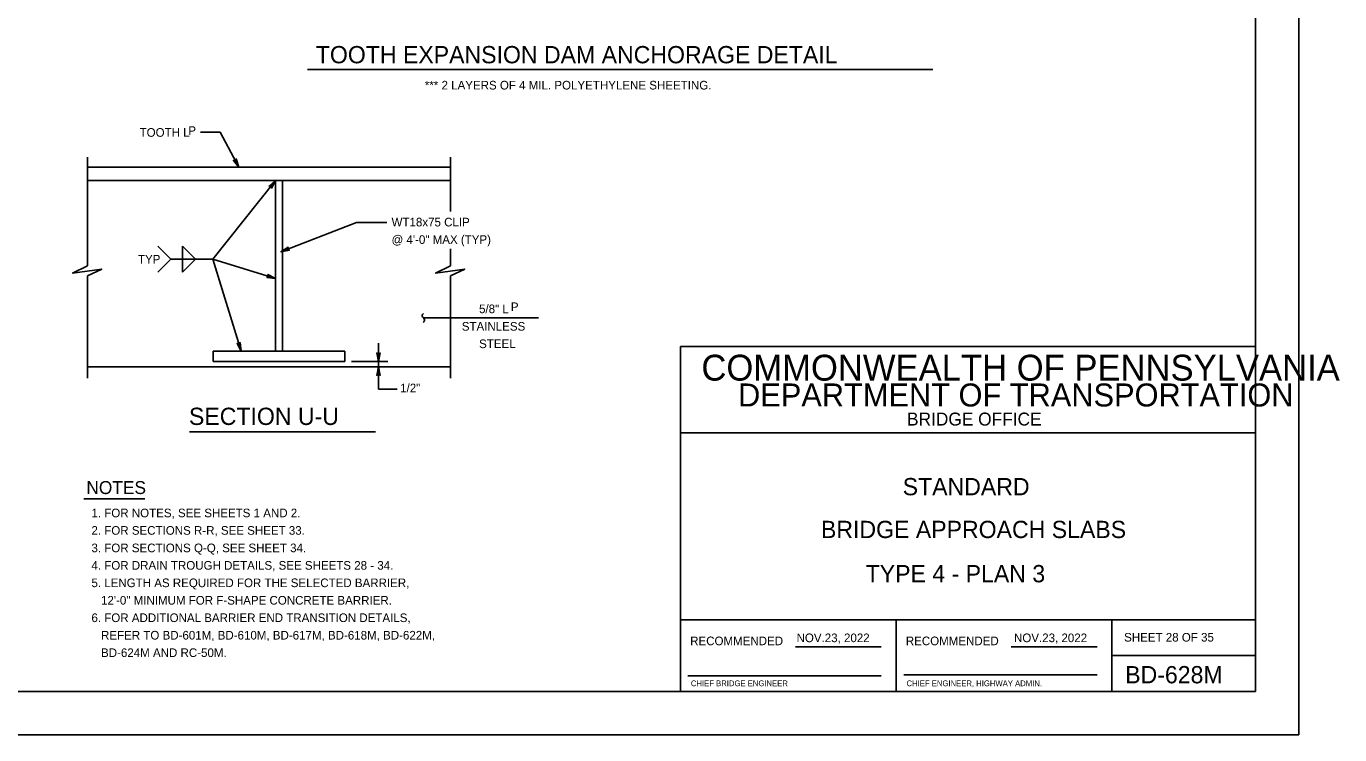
# Model space of a CAD drawing. Extents: x 636530 to 644067, y 294168 to 299122.
# Drawn here: x 641928.2 to 642385, y 295356.5 to 295602.8 of the extents above; entities that cross this region are included whole.
import ezdxf

# ---------------------------------------------------------------- set-up
doc = ezdxf.new("R2010")
doc.units = 0
for name, color, linetype in [('1', 7, 'Continuous'), ('DATES', 7, 'Continuous'), ('PLT-BNDY', 7, 'Continuous'), ('SIGNATORY TITLES', 7, 'Continuous')]:
    doc.layers.add(name, color=color, linetype=linetype)

msp = doc.modelspace()

# ---------------------------------------------------------------- linework, layer by layer
at = {"layer": '1'}
for p, q in [((642355.78, 295371.48), (642355.78, 295935.48)), ((642026.07, 295587.74), (642243.49, 295587.74)), ((641988.8, 295566.04), (641995.67, 295566.04)), ((642002.19, 295553.77), (641995.67, 295566.04)), ((641949.5, 295557.34), (641949.5, 295519.53)), ((642075.76, 295557.34), (642075.76, 295538.37)), ((642075.76, 295553.77), (641949.5, 295553.77)), ((642075.76, 295549.21), (641949.5, 295549.21)), ((641993.17, 295521.83), (642014.96, 295549.21)), ((642043.14, 295534.63), (642016.79, 295524.39)), ((642043.14, 295534.63), (642053.61, 295534.63)), ((641978.57, 295521.83), (641974, 295526.4)), ((641982.53, 295517.25), (641982.53, 295526.4)), ((641987.11, 295521.83), (641982.53, 295526.4)), ((642075.76, 295525.37), (642075.76, 295519.53)), ((641978.57, 295521.83), (641974, 295517.25)), ((641993.17, 295521.83), (641978.57, 295521.83)), ((641987.11, 295521.83), (641982.53, 295517.25)), ((641993.17, 295521.83), (642014.96, 295515.09)), ((641993.17, 295521.83), (642002.95, 295489.82)), ((641949.5, 295516.01), (641949.5, 295480.43)), ((642075.76, 295516.01), (642075.76, 295480.43)), ((642106.36, 295501.42), (642066.35, 295501.42)), ((642050.71, 295476.67), (642050.71, 295492.65)), ((642355.78, 295491.48), (642155.78, 295491.48)), ((642155.78, 295491.48), (642155.78, 295371.48)), ((642355.78, 295371.48), (642355.78, 295491.48)), ((642053.98, 295486.25), (642041.32, 295486.25)), ((641949.5, 295484.34), (642075.76, 295484.34)), ((642057.25, 295476.67), (642050.71, 295476.67)), ((641985.02, 295461.77), (642049.74, 295461.77)), ((642355.78, 295461.48), (642155.78, 295461.48)), ((641948.26, 295438.54), (641969.5, 295438.54)), ((642355.78, 295396.48), (642155.78, 295396.48)), ((642230.79, 295371.47), (642230.79, 295396.48)), ((642305.78, 295396.48), (642305.78, 295371.48)), ((642195.75, 295386.98), (642225.51, 295386.98)), ((642270.75, 295386.98), (642300.65, 295386.98)), ((642305.78, 295383.98), (642355.78, 295383.98)), ((642158.28, 295376.98), (642225.51, 295376.98)), ((642233.41, 295377.35), (642300.65, 295377.35)), ((641569.78, 295371.48), (642355.78, 295371.48)), ((642155.78, 295371.48), (642355.78, 295371.48))]:
    msp.add_line(p, q, dxfattribs=at)
for points in [[(642002.19, 295553.77), (642001.28, 295556.66), (642001.26, 295556.52), (642001.25, 295556.38), (642001.19, 295556.29), (642001.13, 295556.19), (642001.05, 295556.12), (642000.97, 295556.06), (642000.87, 295556.03), (642000.77, 295556), (642000.66, 295556), (642000.54, 295556.01), (642000.42, 295556.07), (642000.29, 295556.14), (642002.19, 295553.77), (642000.42, 295556.07), (642000.54, 295556.01), (642002.19, 295553.77), (642000.66, 295556), (642000.77, 295556), (642002.19, 295553.77), (642000.87, 295556.03), (642000.97, 295556.06), (642002.19, 295553.77), (642001.05, 295556.12), (642001.13, 295556.19), (642002.19, 295553.77), (642001.19, 295556.29), (642001.25, 295556.38), (642002.19, 295553.77), (642001.26, 295556.52)], [(642014.96, 295549.21), (642013.54, 295546.53), (642013.56, 295546.81), (642013.47, 295547.02), (642013.34, 295547.17), (642013.16, 295547.27), (642012.93, 295547.3), (642012.66, 295547.22), (642014.96, 295549.21), (642012.93, 295547.3), (642013.16, 295547.27), (642014.96, 295549.21), (642013.34, 295547.17), (642013.47, 295547.02), (642014.96, 295549.21), (642013.56, 295546.81)], [(642016.79, 295524.39), (642019.37, 295525.99), (642019.29, 295525.88), (642019.21, 295525.76), (642019.19, 295525.65), (642019.17, 295525.53), (642019.19, 295525.43), (642019.21, 295525.33), (642019.27, 295525.25), (642019.32, 295525.16), (642019.41, 295525.09), (642019.5, 295525.02), (642019.64, 295524.98), (642019.77, 295524.95), (642016.79, 295524.39), (642019.64, 295524.98), (642019.5, 295525.02), (642016.79, 295524.39), (642019.41, 295525.09), (642019.32, 295525.16), (642016.79, 295524.39), (642019.27, 295525.25), (642019.21, 295525.33), (642016.79, 295524.39), (642019.19, 295525.43), (642019.17, 295525.53), (642016.79, 295524.39), (642019.19, 295525.65), (642019.21, 295525.76), (642016.79, 295524.39), (642019.29, 295525.88)], [(641949.5, 295519.53), (641944.32, 295516.99), (641954.47, 295518.37), (641949.5, 295516.01)], [(642075.76, 295519.53), (642070.57, 295516.99), (642080.72, 295518.37), (642075.76, 295516.01)], [(642014.96, 295515.09), (642011.94, 295515.44), (642012.21, 295515.52), (642012.38, 295515.68), (642012.47, 295515.86), (642012.5, 295516.06), (642012.44, 295516.29), (642012.27, 295516.51), (642014.96, 295515.09), (642012.44, 295516.29), (642012.5, 295516.06), (642014.96, 295515.09), (642012.47, 295515.86), (642012.38, 295515.68), (642014.96, 295515.09), (642012.21, 295515.52)], [(642002.95, 295489.82), (642001.54, 295492.51), (642001.76, 295492.34), (642001.99, 295492.28), (642002.19, 295492.31), (642002.37, 295492.4), (642002.53, 295492.57), (642002.61, 295492.84), (642002.95, 295489.82), (642002.53, 295492.57), (642002.37, 295492.4), (642002.95, 295489.82), (642002.19, 295492.31), (642001.99, 295492.28), (642002.95, 295489.82), (642001.76, 295492.34)], [(642050.71, 295486.27), (642050.15, 295489.25), (642050.23, 295489.13), (642050.31, 295489.02), (642050.41, 295488.96), (642050.51, 295488.9), (642050.61, 295488.88), (642050.71, 295488.87), (642050.81, 295488.88), (642050.91, 295488.9), (642051.01, 295488.96), (642051.11, 295489.02), (642051.19, 295489.13), (642051.27, 295489.25), (642050.71, 295486.27), (642051.19, 295489.13), (642051.11, 295489.02), (642050.71, 295486.27), (642051.01, 295488.96), (642050.91, 295488.9), (642050.71, 295486.27), (642050.81, 295488.88), (642050.71, 295488.87), (642050.71, 295486.27), (642050.61, 295488.88), (642050.51, 295488.9), (642050.71, 295486.27), (642050.41, 295488.96), (642050.31, 295489.02), (642050.71, 295486.27), (642050.23, 295489.13)], [(642050.71, 295484.36), (642051.27, 295481.38), (642051.19, 295481.49), (642051.11, 295481.61), (642051.01, 295481.67), (642050.91, 295481.73), (642050.81, 295481.74), (642050.71, 295481.76), (642050.61, 295481.74), (642050.51, 295481.73), (642050.41, 295481.67), (642050.31, 295481.61), (642050.23, 295481.49), (642050.15, 295481.38), (642050.71, 295484.36), (642050.23, 295481.49), (642050.31, 295481.61), (642050.71, 295484.36), (642050.41, 295481.67), (642050.51, 295481.73), (642050.71, 295484.36), (642050.61, 295481.74), (642050.71, 295481.76), (642050.71, 295484.36), (642050.81, 295481.74), (642050.91, 295481.73), (642050.71, 295484.36), (642051.01, 295481.67), (642051.11, 295481.61), (642050.71, 295484.36), (642051.19, 295481.49)]]:
    msp.add_lwpolyline(points, dxfattribs=at)
for points in [[(642014.96, 295489.82), (642014.96, 295549.21), (642017.34, 295549.21), (642017.34, 295489.82)], [(641993.29, 295489.82), (642039.01, 295489.82), (642039.01, 295486.25), (641993.29, 295486.25)]]:
    msp.add_lwpolyline(points, close=True, dxfattribs=at)
msp.add_spline([(642066.31, 295499.86), (642066.78, 295500.72), (642065.91, 295502.12), (642066.33, 295502.97)], degree=3, dxfattribs=at)
at = {"layer": 'PLT-BNDY'}
msp.add_lwpolyline([(641529.78, 295950.48), (642370.78, 295950.48), (642370.78, 295356.48), (641529.78, 295356.48)], close=True, dxfattribs=at)

# ---------------------------------------------------------------- texts
at = {"layer": '1'}
for s, height, p in [('TOOTH EXPANSION DAM ANCHORAGE DETAIL', 6, (642028.93, 295589.93)), ('*** 2 LAYERS OF 4 MIL. POLYETHYLENE SHEETING.', 3, (642066.86, 295580.82)), ('P', 3, (641984.6, 295565.03)), ('TOOTH L', 3, (641967.65, 295564.38)), ('WT18x75 CLIP', 3, (642055.28, 295533.21)), ('@ 4\'-0" MAX (TYP)', 3, (642055.28, 295527.14)), ('5/8" L', 3, (642085.7, 295503.05)), ('P', 3, (642096.77, 295503.76)), ('STAINLESS', 3, (642079.7, 295496.97)), ('STEEL', 3, (642085.72, 295490.9)), ('1/2"', 3, (642058.27, 295475.53)), ('BRIDGE OFFICE', 4.5, (642234.53, 295463.98)), ('4. FOR DRAIN TROUGH DETAILS, SEE SHEETS 28 - 34.', 3, (641950.9, 295413.86)), ('5. LENGTH AS REQUIRED FOR THE SELECTED BARRIER,', 3, (641950.9, 295407.79)), ('   12\'-0" MINIMUM FOR F-SHAPE CONCRETE BARRIER.', 3, (641950.9, 295401.72)), ('6. FOR ADDITIONAL BARRIER END TRANSITION DETAILS, ', 3, (641950.9, 295395.65)), ('   REFER TO BD-601M, BD-610M, BD-617M, BD-618M, BD-622M, ', 3, (641950.9, 295389.57)), ('SHEET 28 OF 35', 3, (642310.04, 295388.86)), ('   BD-624M AND RC-50M.', 3, (641950.9, 295383.5))]:
    msp.add_text(s, height=height, dxfattribs=at).set_placement(p)
for s, height, p in [('TYP', 3, (641967.09, 295520.3)), ('COMMONWEALTH OF PENNSYLVANIA', 9, (642163.03, 295479.6)), ('DEPARTMENT OF TRANSPORTATION', 8.0002, (642175.78, 295470.6)), ('SECTION U-U', 6, (641984.82, 295464.18)), ('NOTES', 4.5, (641949.15, 295440.16)), ('STANDARD', 6, (642233.03, 295439.73)), ('1. FOR NOTES, SEE SHEETS 1 AND 2.', 3, (641950.9, 295432.08)), ('BRIDGE APPROACH SLABS', 6.0001, (642204.61, 295424.85)), ('2. FOR SECTIONS R-R, SEE SHEET 33.', 3, (641950.9, 295426.01)), ('3. FOR SECTIONS Q-Q, SEE SHEET 34.', 3, (641950.9, 295419.93)), ('TYPE 4 - PLAN 3', 6.0001, (642220.15, 295409.48)), ('RECOMMENDED', 3.0002, (642159.12, 295387.6)), ('RECOMMENDED', 3.0002, (642234.12, 295387.6)), ('BD-628M', 6, (642310.41, 295374.35))]:
    msp.add_text(s, height=height, rotation=360, dxfattribs=at).set_placement(p)
at = {"layer": 'DATES'}
for p in [(642196.12, 295388.66), (642271.74, 295388.66)]:
    msp.add_text('NOV.23, 2022', height=3, dxfattribs=at).set_placement(p)
at = {"layer": 'SIGNATORY TITLES'}
for s, p in [('CHIEF BRIDGE ENGINEER', (642159.37, 295373.35)), ('CHIEF ENGINEER, HIGHWAY ADMIN.', (642234.37, 295373.35))]:
    msp.add_text(s, height=2, dxfattribs=at).set_placement(p)

doc.saveas('drawing.dxf')
